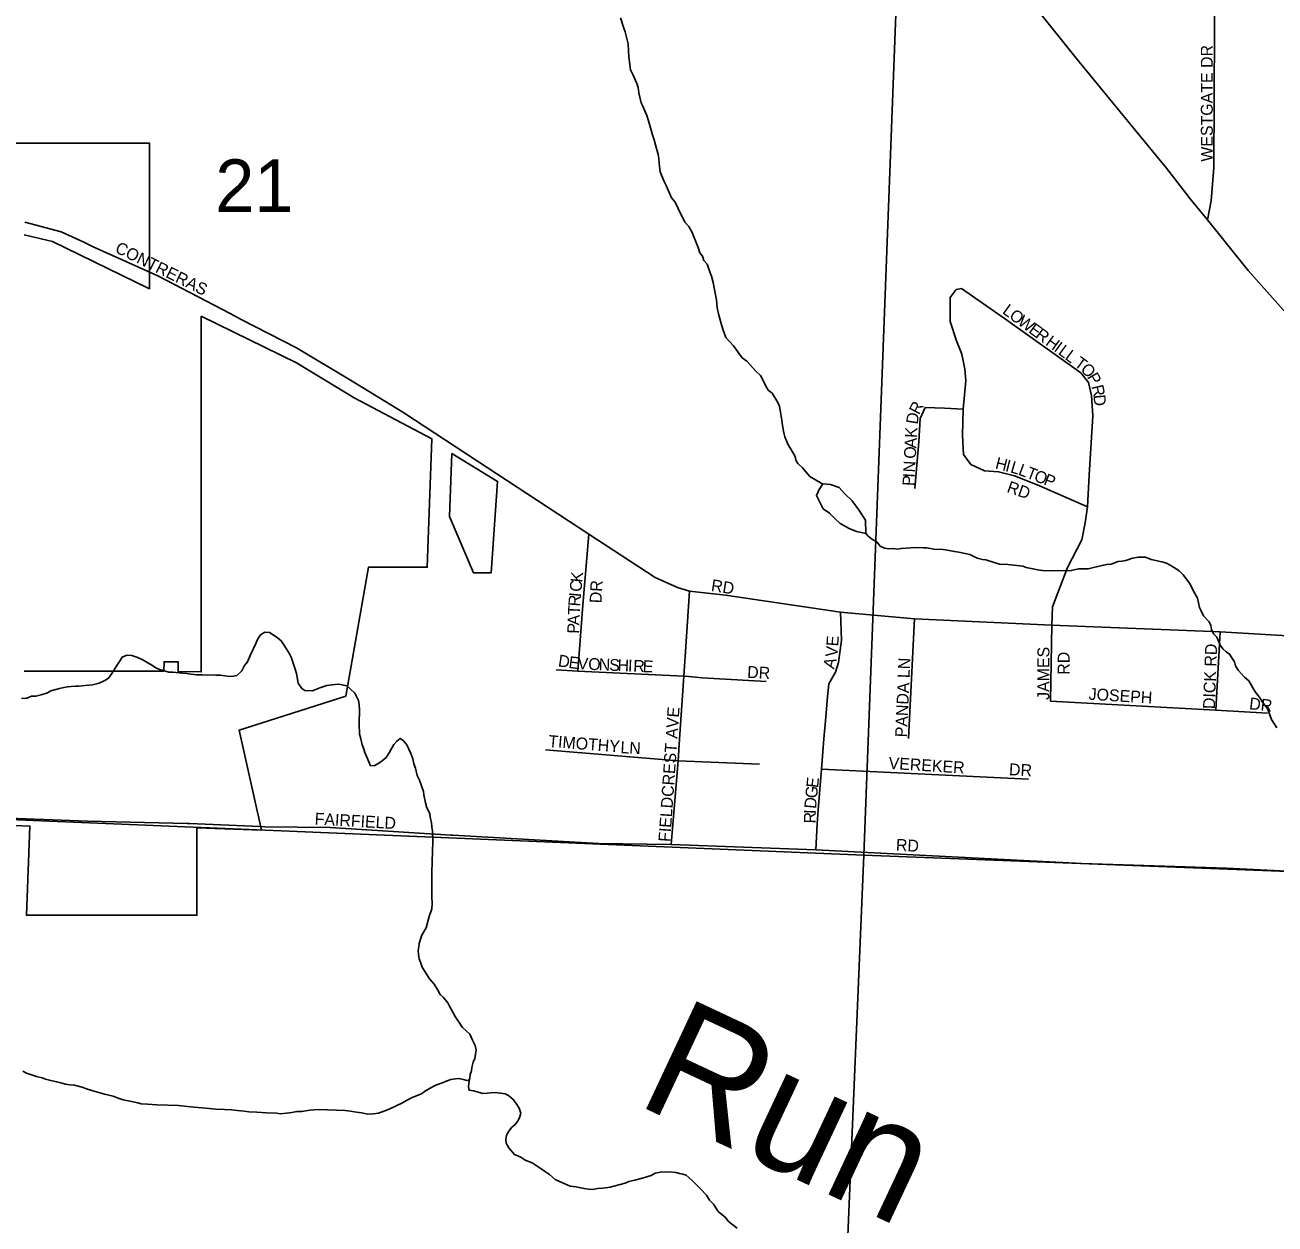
# Model space of a CAD drawing. Extents: x 1310247 to 1552180, y 377264 to 706493.
# Drawn here: x 1327714 to 1332965, y 555655 to 560693 of the extents above; entities that cross this region are included whole.
import ezdxf

# ---------------------------------------------------------------- set-up
doc = ezdxf.new("R2010")
doc.units = 0
for name, color, linetype in [('GM_X_City_Street', 7, 'Continuous'), ('GM_X_City_Street_Text', 7, 'Continuous'), ('GM_X_Corporation', 7, 'Continuous'), ('GM_X_County_Road', 7, 'Continuous'), ('GM_X_Minor_River', 7, 'Continuous'), ('GM_X_Minor_River_Text', 7, 'Continuous'), ('GM_X_Section', 7, 'Continuous'), ('GM_X_Section_Text', 7, 'Continuous'), ('GM_X_US_Route', 7, 'Continuous')]:
    doc.layers.add(name, color=color, linetype=linetype)

msp = doc.modelspace()

# ---------------------------------------------------------------- linework, layer by layer
at = {"layer": 'GM_X_City_Street'}
for points in [[(1332681.9, 559873.8), (1332697.2, 559954.1), (1332708.6, 560094.3), (1332712.4, 560971.5)], [(1327960.7, 559779.9), (1328000.6, 559761.2), (1328272.2, 559638), (1328575.3, 559479.9)], [(1332026.8, 558170.9), (1332030.5, 558248.2), (1332093.3, 558412.5), (1332153.2, 558529), (1332167.8, 558600.2), (1332176.6, 558668.2), (1331973.5, 558758), (1331870.6, 558798.2), (1331804.1, 558815.7), (1331744.2, 558819.4), (1331686.5, 558846.4), (1331656.6, 558887.4), (1331652.2, 558969.8), (1331654.5, 559078.6), (1331666.8, 559198.5), (1331662.4, 559245.9), (1331650, 559309.5), (1331626.6, 559365.7), (1331600.3, 559446.8), (1331601, 559548.3), (1331625.1, 559581.9)], [(1332176.6, 558668.2), (1332184.9, 558800.8), (1332199.9, 559050.9), (1332194.3, 559135.3), (1332181, 559191.1), (1332148.8, 559230.6), (1331833.3, 559457), (1331647.8, 559585.6), (1331625.1, 559581.9)], [(1328575.3, 559479.9), (1328621.8, 559455.7), (1328854.3, 559336.3), (1329080.6, 559200.5), (1329300.7, 559065.9), (1329305.9, 559062.5)], [(1329305.9, 559062.5), (1329651.5, 558835.9), (1330083.1, 558553.2), (1330361.1, 558371.6), (1330455, 558329.7), (1330505.6, 558314.1), (1330656.4, 558296.8), (1331140.3, 558224.9), (1331451, 558197.5), (1332026.8, 558170.9), (1332734.3, 558142.5), (1333090.8, 558121.8), (1333525.7, 558095.8), (1333761.6, 558092.5)], [(1331452.4, 558744.6), (1331468.1, 558941.3), (1331473.9, 559038.5), (1331495.1, 559086), (1331576.9, 559083), (1331654.5, 559078.6)], [(1330035.7, 557977), (1330057.1, 558255.1), (1330083.1, 558553.2)], [(1330428.4, 557249.1), (1330436.2, 557349.8), (1330457.2, 557601.1), (1330463.8, 557691.8), (1330481.5, 557957.1), (1330491.2, 558102.2), (1330505.6, 558314.1)], [(1331035.9, 557226.6), (1331042.2, 557336.5), (1331045.5, 557394.7), (1331060.1, 557566), (1331070.1, 557693.6), (1331077.4, 557783.8), (1331085.4, 557870.5), (1331090.9, 557924.5), (1331118.3, 557973.9), (1331131.2, 558014.4), (1331144.1, 558107.5), (1331140.3, 558224.9)], [(1331424.9, 557694.9), (1331451, 558197.5)], [(1332021.8, 557851.8), (1332026.8, 558170.9)], [(1332716.5, 557813.1), (1332734.3, 558142.5)], [(1329945.5, 557983.8), (1330035.7, 557977), (1330481.5, 557957.1), (1330502.5, 557955.1)], [(1330502.5, 557955.1), (1330558.8, 557949.6), (1330827.1, 557934)], [(1332021.8, 557851.8), (1332716.5, 557813.1), (1332932.8, 557801.7)], [(1329900.9, 557647.1), (1330457.2, 557601.1), (1330799.6, 557586.9)], [(1331060.1, 557566), (1331929.4, 557523.8)], [(1328404.3, 557337), (1328702, 557324.3), (1328720.7, 557324.1)], [(1328720.7, 557324.1), (1328995.1, 557320), (1329503.1, 557289), (1329511.2, 557288.5)], [(1329511.2, 557288.5), (1330122.9, 557253.6), (1330428.4, 557249.1), (1331035.9, 557226.6), (1332153.7, 557169.2), (1332761.8, 557149.4), (1333043.6, 557136.3), (1333314.8, 557124), (1333464.7, 557123.3), (1333524.5, 557111.3), (1333606.5, 557077.1), (1333683.7, 557029.5), (1333828.5, 556954.2), (1333901, 556947.3)]]:
    msp.add_lwpolyline(points, dxfattribs=at)
at = {"layer": 'GM_X_Corporation'}
for points in [[(1327710, 559811.5), (1327829.5, 559783.6), (1328236.5, 559584.7), (1328236.5, 560196.4), (1327497.5, 560196.5)], [(1326446.2, 557382.8), (1327734.5, 557326.6), (1327719.7, 556951.8), (1328435.8, 556951.7), (1328435.8, 557319.3), (1328707, 557310), (1328613.9, 557729.8), (1329060.9, 557873), (1329156.5, 558414.5), (1329403.8, 558414.5), (1329422.7, 558954.3), (1329097.2, 559125.6), (1328854.9, 559273.1), (1328454.4, 559469), (1328453.9, 557974.6), (1328356.9, 557976.2), (1328356.9, 558016.8), (1328297.8, 558016.8), (1328297.7, 557977.9), (1327709.8, 557976.9)]]:
    msp.add_lwpolyline(points, dxfattribs=at)
msp.add_lwpolyline([(1329506.3, 558891.8), (1329497, 558627.5), (1329597.3, 558391.2), (1329672.3, 558391.2), (1329699.2, 558774.8)], close=True, dxfattribs=at)
at = {"layer": 'GM_X_County_Road'}
for points in [[(1327712.6, 559864), (1327866.1, 559824.1), (1327960.7, 559779.9)], [(1327349.6, 557371.7), (1327829.9, 557352.6), (1327976.8, 557347.6), (1328394.5, 557337.4), (1328404.3, 557337)]]:
    msp.add_lwpolyline(points, dxfattribs=at)
at = {"layer": 'GM_X_Minor_River'}
for points in [[(1330406.9, 560018), (1330397.5, 560038.4), (1330382.7, 560075.1), (1330377.8, 560111.5), (1330376.5, 560131.7), (1330373, 560147.9), (1330362.3, 560188.5), (1330357, 560210.8), (1330349.6, 560231.2), (1330333.4, 560290.1), (1330326.1, 560312.4), (1330309.3, 560351.2), (1330301.7, 560365.6), (1330296.5, 560389.9), (1330293.1, 560408.1), (1330289.8, 560430.4), (1330284.3, 560446.6), (1330269.3, 560481.3), (1330258, 560503.9), (1330253.1, 560536.2), (1330249.8, 560560.5), (1330248.6, 560582.7), (1330247.6, 560612.9), (1330235.2, 560663.6), (1330229.7, 560679.9), (1330215, 560722.6)], [(1331065.6, 558763.8), (1331011, 558794.8), (1330979.5, 558831.5), (1330960, 558850.3), (1330952.5, 558864.7), (1330948.9, 558878.9), (1330929.9, 558913.7), (1330920.3, 558928.1), (1330905.4, 558962.8), (1330901.9, 558979), (1330895.1, 559017.5), (1330893.6, 559031.6), (1330886.9, 559074.1), (1330883.5, 559090.3), (1330876, 559106.7), (1330853.1, 559145.7), (1330835.4, 559158.4), (1330825.9, 559174.8), (1330812.7, 559201.4), (1330803.2, 559219.8), (1330785.6, 559236.5), (1330746.8, 559280.1), (1330727.2, 559294.8), (1330690.6, 559344.4), (1330657.5, 559379.7), (1330646.4, 559410.3), (1330641, 559428.6), (1330628.4, 559473.3), (1330621.4, 559503.7), (1330618.5, 559538), (1330615.1, 559558.2), (1330604.8, 559610.9), (1330597.6, 559637.3), (1330592.1, 559651.5), (1330579.2, 559688.2), (1330565.6, 559702.7), (1330560.1, 559721), (1330548.5, 559735.5), (1330541.2, 559757.9), (1330517.2, 559821.1), (1330501.9, 559845.7), (1330486.4, 559864.4), (1330458.1, 559921.7), (1330444.9, 559948.3), (1330429.4, 559966.9), (1330406.9, 560018)], [(1331246, 558556.5), (1331244.3, 558611.7), (1331215.4, 558656.5), (1331188.3, 558693.3), (1331157.1, 558724.1), (1331133.7, 558748.7), (1331098, 558761.6), (1331066.1, 558764.4), (1331049.5, 558740.8), (1331038.8, 558715), (1331067.5, 558660.2), (1331093, 558641.5)], [(1331093, 558641.5), (1331116.4, 558618.9), (1331137.9, 558598.3), (1331175.4, 558577.4), (1331207.1, 558564.6), (1331246, 558556.5)], [(1332338.1, 558442.8), (1332321.8, 558439.3), (1332305.7, 558437.9), (1332277.1, 558426.8), (1332256.9, 558425.5), (1332238.7, 558422.1), (1332202.1, 558413.3), (1332179.8, 558408), (1332153.6, 558406.9), (1332139.5, 558407.4), (1332109.1, 558400.4), (1332088.9, 558399.1), (1332050.7, 558400.4), (1332024.4, 558399.3), (1331988.2, 558400.5), (1331968.2, 558403.2), (1331948.2, 558407.9), (1331920.2, 558412.9), (1331906.3, 558419.4), (1331842.1, 558425.7), (1331807.9, 558426.9), (1331785.9, 558433.6), (1331750.1, 558444.9), (1331736, 558447.4), (1331714.1, 558452.2), (1331682.3, 558467.4), (1331636.3, 558477), (1331618.3, 558479.7), (1331596.3, 558484.4), (1331570.3, 558489.3), (1331532.1, 558490.7), (1331502, 558495.7), (1331487.9, 558496.2), (1331455.8, 558497.3), (1331395.2, 558493.4), (1331379, 558489.9), (1331360.9, 558492.5), (1331342.8, 558491.1), (1331324.7, 558493.8), (1331306.9, 558502.4), (1331293.4, 558519), (1331269.7, 558533.9), (1331255.9, 558544.4), (1331246, 558556.5)], [(1332973.1, 557739), (1332950.1, 557774), (1332944.6, 557790.3), (1332933.5, 557820.8), (1332912.3, 557847.7), (1332899, 557870.3), (1332881.5, 557891), (1332866.3, 557917.7), (1332854.8, 557936.2), (1332837.3, 557952.9), (1332810, 557982), (1332798.6, 558000.5), (1332795.1, 558016.7), (1332783.6, 558033.2), (1332774, 558049.6), (1332760.2, 558058.1), (1332746.5, 558070.7), (1332735, 558087.2), (1332720, 558119.9), (1332706.4, 558134.4), (1332698.9, 558152.8), (1332695.5, 558169), (1332687.9, 558185.3), (1332664.6, 558210.3), (1332655.2, 558230.7), (1332647.6, 558245), (1332638.9, 558283.6), (1332621.8, 558316.3), (1332608.6, 558342.9), (1332593.2, 558363.6), (1332579.7, 558382.2), (1332562.2, 558398.9), (1332542.4, 558411.6), (1332524.7, 558422.3), (1332508.8, 558430.9), (1332494.9, 558435.4), (1332476.9, 558440), (1332444.9, 558447.2), (1332421.1, 558456), (1332390.9, 558457.1), (1332366.6, 558451.9), (1332338.1, 558442.8)], [(1329165.5, 557580.4), (1329158, 557596.8), (1329141.1, 557635.6), (1329135.7, 557653.9), (1329130.2, 557668.2), (1329123.1, 557698.6), (1329119.6, 557712.8), (1329117, 557757.1), (1329119, 557815.4), (1329117.6, 557835.6), (1329114.2, 557853.8), (1329099.1, 557884.5), (1329079.6, 557903.2), (1329065.9, 557915.8), (1329031.9, 557923), (1329015.8, 557921.5), (1328981.4, 557916.7), (1328952.9, 557907.6), (1328938.6, 557902.1), (1328922.2, 557894.6), (1328890, 557895.7), (1328876.2, 557904.2), (1328860.9, 557926.9), (1328854.2, 557967.3), (1328848.7, 557985.6), (1328832.3, 558036.5), (1328824.7, 558050.8), (1328803.7, 558083.7), (1328790.3, 558104.3), (1328772.6, 558119), (1328741.1, 558140.2), (1328721, 558140.9), (1328702.5, 558129.5), (1328691.9, 558113.7), (1328683.2, 558093.9), (1328661.4, 558046.4), (1328648.4, 558016.7), (1328635.8, 558001), (1328625, 557979.3), (1328604.2, 557959.9), (1328590, 557956.3), (1328571.8, 557954.9), (1328535.7, 557960.2), (1328515.6, 557960.9), (1328459.3, 557962.8), (1328435.1, 557961.7), (1328411, 557964.5), (1328393, 557967.1), (1328376.9, 557969.7), (1328360.8, 557970.2), (1328334.8, 557973.2), (1328318.7, 557973.7), (1328304.7, 557978.2), (1328280.8, 557985.1), (1328266.8, 557989.6), (1328247.1, 558002.3), (1328229.4, 558013), (1328205.6, 558025.9), (1328183.8, 558036.7), (1328161.9, 558043.5), (1328141.8, 558044.2), (1328121.4, 558036.8), (1328112.9, 558023), (1328100.1, 558001.4), (1328078.8, 557967.9), (1328064.1, 557948.3), (1328049.6, 557938.7), (1328025.1, 557927.5), (1327996.7, 557920.4), (1327966.4, 557917.5), (1327940.1, 557914.3), (1327926, 557914.8), (1327907.8, 557913.4), (1327891.7, 557912), (1327877.4, 557908.4), (1327859.2, 557905), (1327822.6, 557894.2), (1327808.2, 557886.7), (1327781.8, 557877.5), (1327759.4, 557872.3), (1327741.3, 557872.9), (1327720.9, 557863.5), (1327698.7, 557862.3)], [(1329941.2, 555841.9), (1329917.7, 555862.8), (1329899.9, 555873.5), (1329886.2, 555884), (1329844.8, 555911.6), (1329815, 555922.7), (1329797.3, 555935.3), (1329769.5, 555946.3), (1329746.3, 555975.3), (1329734.8, 555993.8), (1329733.3, 556010), (1329735.9, 556028), (1329744.5, 556041.8), (1329757.1, 556059.4), (1329771.6, 556071), (1329782.1, 556084.7), (1329790.7, 556100.5), (1329797.4, 556120.4), (1329790.1, 556140.8), (1329776.6, 556161.3), (1329765.1, 556177.8), (1329745.5, 556194.6), (1329731.6, 556201.1), (1329711.6, 556203.8), (1329685.5, 556206.7), (1329671.4, 556205.2), (1329655.2, 556203.7), (1329637, 556202.4), (1329617.1, 556209.1), (1329599.2, 556213.7), (1329579.1, 556216.4), (1329577.6, 556230.6), (1329578.1, 556246.6), (1329582.9, 556268.6), (1329583.3, 556282.7), (1329589.9, 556298.5), (1329590.4, 556312.6), (1329597.1, 556334.5), (1329603.7, 556350.3), (1329608.9, 556386.4), (1329605.5, 556404.6), (1329594.2, 556427.1), (1329582.9, 556451.7), (1329565.4, 556468.3), (1329551.7, 556480.9), (1329521, 556526.2), (1329498.2, 556567.2), (1329490.7, 556583.6), (1329471.3, 556606.4), (1329457.6, 556618.9), (1329448.2, 556637.3), (1329432.9, 556662), (1329413.5, 556684.8), (1329382.9, 556734.1), (1329375.5, 556754.5), (1329370, 556768.8), (1329366.6, 556787), (1329365.1, 556803.1), (1329367.6, 556819.1), (1329370.1, 556833.1), (1329376.9, 556855), (1329381.4, 556868.9), (1329398.5, 556898.5), (1329412.2, 556946.3), (1329423.3, 556978.2), (1329424, 557000.2), (1329423, 557030.5), (1329423.5, 557044.5), (1329422.8, 557082.8), (1329423.2, 557096.8), (1329422.2, 557125), (1329424.1, 557183.3), (1329425.1, 557213.4), (1329426.9, 557267.7), (1329426.2, 557305.9), (1329422.7, 557322.2), (1329421.4, 557342.3), (1329416.1, 557364.6), (1329414.5, 557378.8), (1329401.2, 557403.3), (1329395.9, 557423.7), (1329389, 557458.1), (1329387.4, 557472.2), (1329370.9, 557519.1), (1329361.5, 557539.5), (1329354.4, 557569.9), (1329347, 557588.3), (1329343.6, 557608.5), (1329334.3, 557631), (1329326.9, 557649.3), (1329317.4, 557667.8), (1329303.9, 557684.3), (1329290.1, 557694.8), (1329275.7, 557683.3), (1329263.1, 557669.6), (1329243.8, 557634.1), (1329231.1, 557614.4), (1329214.5, 557600.9), (1329200.1, 557591.3), (1329183.7, 557581.8), (1329165.5, 557580.4)], [(1329581, 556260.1), (1329570.4, 556257), (1329556.4, 556261.5), (1329536.5, 556266.2), (1329522.3, 556264.7), (1329502.1, 556261.3), (1329487.8, 556255.8), (1329463.3, 556246.6), (1329442.9, 556239.2), (1329428.6, 556231.7), (1329395.8, 556214.7), (1329379.2, 556201.2), (1329340.5, 556186.4), (1329315.8, 556173.2), (1329299.4, 556163.7), (1329272.8, 556150.5), (1329244.2, 556137.4), (1329225.8, 556130), (1329199.3, 556120.9), (1329177, 556117.6), (1329152.8, 556116.4), (1329128.8, 556121.3), (1329106.8, 556124.1), (1329080.8, 556129), (1329058.7, 556131.8), (1328948, 556135.6), (1328927.9, 556134.3), (1328909.7, 556132.9), (1328877.3, 556127.9), (1328855.1, 556126.7), (1328834.9, 556123.4), (1328812.6, 556120.1), (1328786.3, 556117), (1328770.3, 556119.6), (1328728, 556121), (1328687.9, 556124.4), (1328653.7, 556125.6), (1328635.6, 556128.2), (1328605.5, 556131.3), (1328581.5, 556134.1), (1328551.3, 556135.2), (1328515.1, 556136.4), (1328487, 556139.4), (1328456.9, 556142.4), (1328424.8, 556145.5), (1328396.7, 556148.5), (1328358.5, 556151.9), (1328268, 556155), (1328227.8, 556158.4), (1328201.7, 556159.3), (1328187.7, 556163.8), (1328153.7, 556171), (1328125.7, 556176), (1328105.8, 556182.7), (1328083.9, 556191.5), (1328048, 556200.8), (1327998.1, 556214.5), (1327968.2, 556223.6), (1327954.3, 556230.1), (1327922.3, 556237.3), (1327902.3, 556240), (1327884.2, 556242.6), (1327864.3, 556247.3), (1327846.3, 556252), (1327816.3, 556259), (1327800.3, 556263.6), (1327786.4, 556268.1), (1327762.5, 556275), (1327740.5, 556281.8), (1327720.6, 556288.5), (1327704.8, 556297.1)], [(1330705.7, 555636.5), (1330682.1, 555655.4), (1330668.4, 555665.9), (1330656.9, 555682.4), (1330625.5, 555707.7), (1330606.4, 555738.5), (1330588.8, 555755.2), (1330577.4, 555775.7), (1330552.1, 555802.7), (1330534.5, 555819.4), (1330515, 555838.2), (1330491.6, 555859.1), (1330477.6, 555863.6), (1330463.6, 555866.1), (1330447.6, 555870.7), (1330421.6, 555873.6), (1330383.3, 555872.9), (1330360.9, 555867.6), (1330344.5, 555858.2), (1330312, 555849.2), (1330275.4, 555838.4), (1330251, 555833.2), (1330234.7, 555825.7), (1330187.9, 555813.3), (1330171.7, 555809.8), (1330141.3, 555804.8), (1330119.1, 555803.5), (1330098.9, 555800.2), (1330080.8, 555800.8), (1330062.8, 555803.5), (1330048.7, 555806), (1330028.8, 555810.7), (1330004.7, 555813.5), (1329978.9, 555824.5), (1329959, 555833.2), (1329941.2, 555841.9)]]:
    msp.add_lwpolyline(points, dxfattribs=at)
at = {"layer": 'GM_X_Section'}
for points in [[(1326120.1, 562724.5), (1331440.5, 562542.2), (1331237.8, 557204.3), (1325904.4, 557426.9)], [(1331440.5, 562542.2), (1336706.8, 562346.4), (1336481.3, 557003), (1331237.8, 557204.3)], [(1325904.4, 557426.9), (1331237.8, 557204.3), (1331016.4, 551943.3), (1325704.6, 552080.5)], [(1331237.8, 557204.3), (1336481.3, 557003), (1336267.4, 551747.3), (1331016.4, 551943.3)]]:
    msp.add_lwpolyline(points, close=True, dxfattribs=at)
at = {"layer": 'GM_X_US_Route'}
msp.add_lwpolyline([(1333991.8, 558466), (1333892, 558538.1), (1333775.3, 558661.6), (1333604.8, 558845), (1333542.2, 558908.1), (1333421.5, 559038.2), (1333239.7, 559232.3), (1333011, 559483.1), (1332851.8, 559661.6), (1332681.9, 559873.8), (1332613.9, 559954.6), (1332508.5, 560090.5), (1332359.2, 560273.4), (1332129.1, 560553.2), (1331971.9, 560751.3), (1331839.4, 560916.8), (1331762.5, 561017.8), (1331595.5, 561220.8), (1331494, 561345), (1331326, 561554.9), (1331199.9, 561712.6), (1331138, 561788.6)], dxfattribs=at)

# ---------------------------------------------------------------- texts
at = {"layer": 'GM_X_City_Street_Text'}
for s, rotation, p in [('WESTGATE DR', 90, (1332703.5, 560118.4)), ('CONTRERAS', 333.7413, (1328088.2, 559739.7)), ('L', 323.7878, (1331816.4, 559483.6)), ('O', 323.783, (1331844.8, 559462.8)), ('W', 323.8027, (1331880.3, 559436.8)), ('E', 323.7838, (1331926.5, 559403)), ('R', 323.7834, (1331954.9, 559382.2)), ('H', 323.8039, (1331997.5, 559351)), ('I', 323.7606, (1332033, 559325)), ('L', 323.7982, (1332050.8, 559312)), ('L', 323.7838, (1332079.2, 559291.2)), ('T', 323.7916, (1332118.3, 559262.6)), ('O', 313.9028, (1332144.9, 559243.3)), ('P', 299.642, (1332173.5, 559214.2)), ('R', 282.7609, (1332193.5, 559174.7)), ('R', 62.7155, (1331469.3, 559052)), ('D', 274.6275, (1332202, 559137.9)), ('D', 80.5431, (1331463.4, 559012.5)), ('K', 86.9108, (1331460.5, 558956.8)), ('A', 86.8993, (1331458.1, 558912.9)), ('O', 86.8979, (1331455.7, 558869)), ('N', 86.9008, (1331452.6, 558811.8)), ('H', 345.8246, (1331786.8, 558829.5)), ('I', 345.8364, (1331829.4, 558818.7)), ('L', 343.4607, (1331850.2, 558813.5)), ('L', 339.6014, (1331883.1, 558803.8)), ('T', 338.7808, (1331916, 558791.6)), ('P', 86.9009, (1331449.5, 558754.7)), ('I', 86.9108, (1331451.4, 558789.9)), ('O', 338.7516, (1331948.8, 558778.8)), ('P', 338.7504, (1331989.8, 558762.9)), ('RD', 340.7117, (1331835.2, 558731)), ('K', 84.4721, (1330054.7, 558348.6)), ('RD', 351.0322, (1330593.6, 558314.9)), ('C', 84.4719, (1330050.9, 558309.2)), ('DR', 86.9855, (1330135.3, 558262)), ('T', 87.6391, (1330044.4, 558213.4)), ('R', 85.6115, (1330045.8, 558248.1)), ('I', 84.5884, (1330048.8, 558287.3)), ('A', 87.9152, (1330042.8, 558169.5)), ('P', 87.9131, (1330041.5, 558134.3)), ('E', 86.2605, (1331129.9, 558080.8)), ('D', 351.5766, (1329951.1, 557998.1)), ('V', 84.8851, (1331125.9, 558035.7)), ('JAMES', 90, (1332017.1, 557856.8)), ('RD', 90, (1332102.2, 557962.4)), ('DICK RD', 87.9901, (1332712.3, 557817.5)), ('E', 352.1309, (1329995.2, 557991.6)), ('V', 356.0646, (1330033.8, 557986.4)), ('O', 357.5637, (1330079.1, 557983.3)), ('N', 357.568, (1330123.1, 557981.4)), ('S', 357.5828, (1330167.1, 557979.5)), ('H', 357.5732, (1330202.2, 557978.1)), ('I', 357.5807, (1330246.2, 557976.2)), ('R', 357.5951, (1330268.2, 557975.3)), ('E', 357.5677, (1330307.7, 557973.6)), ('DR', 356.8219, (1330746.6, 557949.8)), ('A', 74.6011, (1331112.5, 557983.7)), ('PANDA LN', 87.5461, (1331418.9, 557698.8)), ('JOSEPH', 356.4984, (1332181.1, 557857.4)), ('DR', 353.6513, (1332854.8, 557817.7)), ('FIELDCREST AVE', 86.0203, (1330424.3, 557258.9)), ('TIMOTHY', 355.5319, (1329910.9, 557659.4)), ('LN', 356.9889, (1330214.2, 557633)), ('VEREKER', 356.4222, (1331340.7, 557567)), ('DR', 356.9889, (1331846.6, 557540.6)), ('E', 84.0916, (1331045.2, 557485.4)), ('G', 84.0975, (1331040.7, 557441.6)), ('D', 84.9495, (1331036.9, 557398)), ('FAIRFIELD', 356.7743, (1328929.6, 557333.1)), ('R', 89.8178, (1331035.9, 557337.5)), ('I', 87.7432, (1331036, 557376.7)), ('RD', 356.9889, (1331371.4, 557223.2))]:
    msp.add_text(s, height=50, rotation=rotation, dxfattribs=at).set_placement(p)
at = {"layer": 'GM_X_Minor_River_Text'}
msp.add_text('Run', height=499.95, rotation=334.8755, dxfattribs=at).set_placement((1330273.4, 556161.2))
at = {"layer": 'GM_X_Section_Text'}
msp.add_text('21', height=221, rotation=0, dxfattribs=at).set_placement((1328513.1, 559906.9))

doc.saveas('drawing.dxf')
